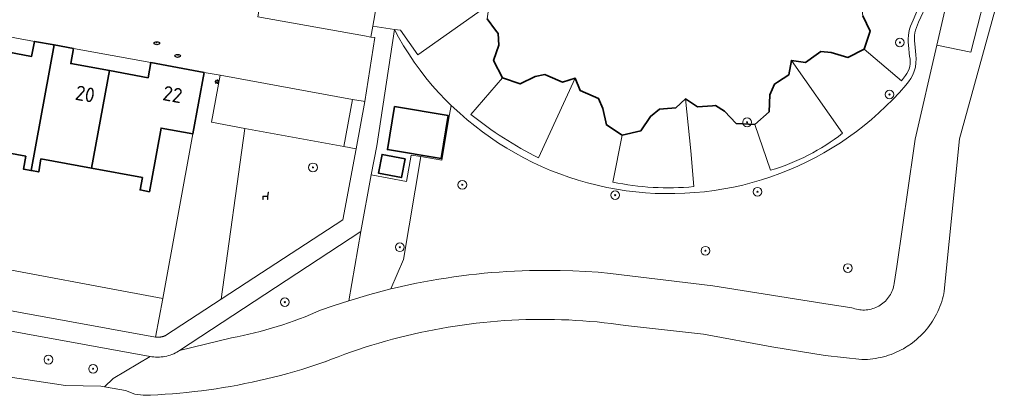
# Model space of a CAD drawing. Header units: metres. Extents: x 152610 to 160096, y 456114 to 462495.
# Tile 485 of 656: x 158115 to 158205, y 460121 to 460155. Entities that reach past the tile are written whole.
import ezdxf
from ezdxf.enums import TextEntityAlignment as Align

# ---------------------------------------------------------------- set-up
doc = ezdxf.new("R2010")
doc.units = ezdxf.units.M
doc.header["$LTSCALE"] = 0.5
doc.layers.get('0').update_dxf_attribs({"linetype": 'CONTINUOUS'})
for name, color, linetype, lineweight in [('B-PV-GK-BESCHOEIING-G', 251, 'GK-BESCHOEIING-SO', 18), ('B-PV-GR-BEPLANTING_CULTUUR_BOSPLANTSOEN-GV', 251, 'CONTINUOUS', 18), ('B-PV-GR-BEPLANTING_CULTUUR_HEESTERS-GV', 251, 'CONTINUOUS', 18), ('B-PV-GR-BOOM-S', 251, 'CONTINUOUS', 25), ('B-PV-GW-TALUD_KRUIN-G', 251, 'CONTINUOUS', 18), ('B-PV-IE-MEUBILAIR-S', 251, 'CONTINUOUS', 25), ('B-PV-IE-MEUBILAIR_WEGMEUBILAIR-S', 251, 'CONTINUOUS', 25), ('B-PV-OG-BEBOUWING-GV', 6, 'CONTINUOUS', 35), ('B-PV-OG-BEBOUWING-T18', 1, 'CONTINUOUS', 18), ('B-PV-OG-TERREIN_BEGROEID-GV', 251, 'CONTINUOUS', 18), ('B-PV-OG-WATER_SLOOT-GV', 251, 'CONTINUOUS', 18), ('B-PV-VH-ONVERHARD-GV', 251, 'CONTINUOUS', 18), ('B-PV-VH-OPENVERHARDING_BETONSTRAATSTEEN-GV', 251, 'CONTINUOUS', 18), ('B-PV-VH-OPENVERHARDING_TEGEL-GV', 251, 'CONTINUOUS', 18)]:
    doc.layers.add(name, color=color, linetype=linetype, lineweight=lineweight)
doc.styles.add('NLCS-ISO', font='NLCS-ISO.ttf')
doc.styles.add('NLCS-ISO-M750-T18', font='NLCS-ISO.ttf', dxfattribs={"height": 1.35})
doc.linetypes.add('GK-BESCHOEIING-SO', pattern='A,18,-3,[1,NLCS.SHX,S=0.6,R=0,X=0,Y=0],-3', length=24)

# ---------------------------------------------------------------- blocks, each defined once
blk = doc.blocks.new('SIE-MEUBILAIR_PAAL_LICHTMAST-SO')
for points in [[(-0.62, 0), (-1, 0)], [(-0.71, 0.71), (-0.44, 0.44)], [(0, 1), (0, 0.62)], [(0.44, 0.44), (0.71, 0.71)], [(1, 0), (0.62, 0)], [(-0.71, -0.71), (-0.44, -0.44)], [(0, -0.62), (0, -1)], [(0.44, -0.44), (0.71, -0.71)]]:
    blk.add_lwpolyline(points)
blk.add_circle((0, 0), 0.5)
blk = doc.blocks.new('SIE-MEUBILAIR_PUT_RIOOLPUT-SO')
blk.add_ellipse((0, 0), major_axis=(1.25, 0), ratio=0.54)
at = {"style": 'NLCS-ISO'}
blk.add_text('ri', height=0.75, dxfattribs=at).set_placement((-0.04, 0.07), align=Align.MIDDLE_CENTER)
blk = doc.blocks.new('SIE-WEG_ZITBANK-SO')
at = {"color": 0, "linetype": 'ByBlock', "lineweight": 18}
blk.add_lwpolyline([(-0.91, -1.63), (-0.91, -0.2), (1.09, -0.2), (1.09, -1.63), (1.29, -1.63), (1.29, -0.21), (1.54, 1.78), (1.33, 1.78), (1.11, 0), (-1.11, 0), (-1.11, -1.63)], close=True, dxfattribs=at)
blk = doc.blocks.new('SGR-BOOM_GBKN-SO')
at = {"linetype": 'ByBlock', "lineweight": 18}
h = blk.add_hatch(color=0, dxfattribs=at)
h.dxf.hatch_style = 1
edge = h.paths.add_edge_path()
edge.add_arc((0, 0), 0.25, 0, 360)
at = {"color": 0, "linetype": 'ByBlock', "lineweight": 18}
for radius in [2, 0.25]:
    blk.add_circle((0, 0), radius, dxfattribs=at)
at = {"color": 0, "linetype": 'ByBlock', "lineweight": 18, "style": 'NLCS-ISO'}
blk.add_attdef('SOORT', (2.5, 0), '', height=1.5, dxfattribs=at)

msp = doc.modelspace()

# ---------------------------------------------------------------- linework, layer by layer
at = {"layer": 'B-PV-GK-BESCHOEIING-G', "flags": 128}
msp.add_lwpolyline([(157956.31, 460143.47), (157960.612, 460148.338), (157963.615, 460152.036), (157963.502, 460153), (157963.457, 460153.969), (157963.456, 460154.106), (157963.46, 460154.437), (157963.472, 460154.768), (157963.492, 460155.098), (157963.52, 460155.428), (157963.556, 460155.757), (157963.599, 460156.085), (157963.651, 460156.412), (157963.711, 460156.737), (157963.778, 460157.061), (157963.853, 460157.383), (157963.936, 460157.704), (157964.027, 460158.022), (157964.125, 460158.338), (157964.231, 460158.651), (157964.345, 460158.962), (157964.466, 460159.27), (157964.594, 460159.575), (157964.73, 460159.877), (157964.873, 460160.175), (157965.023, 460160.47), (157965.181, 460160.761), (157965.345, 460161.049), (157965.516, 460161.332), (157966.601, 460162.841), (157967.881, 460164.189), (157968.015, 460164.317), (157968.194, 460164.48), (157968.379, 460164.636), (157968.569, 460164.786), (157968.764, 460164.93), (157968.964, 460165.067), (157969.168, 460165.198), (157969.376, 460165.322), (157969.588, 460165.439), (157969.804, 460165.549), (157970.023, 460165.651), (157970.246, 460165.747), (157970.471, 460165.835), (157970.7, 460165.915), (157970.931, 460165.988), (157971.164, 460166.053), (157971.399, 460166.111), (157971.636, 460166.16), (157971.875, 460166.202), (157972.115, 460166.236), (157972.355, 460166.262), (157972.597, 460166.28), (157972.839, 460166.29), (158000, 460161.02), (158010.458, 460158.985), (158010.701, 460158.89), (158010.957, 460158.781), (158011.211, 460158.665), (158011.46, 460158.541), (158011.707, 460158.411), (158011.949, 460158.273), (158012.188, 460158.129), (158012.422, 460157.978), (158012.651, 460157.82), (158012.877, 460157.655), (158013.097, 460157.485), (158013.312, 460157.308), (158013.522, 460157.124), (158013.727, 460156.935), (158013.926, 460156.74), (158014.12, 460156.54), (158014.308, 460156.334), (158014.489, 460156.122), (158014.665, 460155.906), (158016.27, 460154.004), (158016.482, 460153.609), (158016.7, 460153.218), (158016.926, 460152.831), (158017.158, 460152.447), (158017.398, 460152.069), (158017.644, 460151.694), (158017.896, 460151.324), (158018.155, 460150.958), (158018.421, 460150.597), (158018.693, 460150.241), (158018.971, 460149.89), (158019.256, 460149.544), (158019.547, 460149.203), (158019.844, 460148.867), (158020.146, 460148.537), (158020.455, 460148.212), (158020.769, 460147.892), (158021.089, 460147.579), (158021.33, 460147.35), (158021.991, 460146.802), (158022.821, 460146.259), (158023.738, 460145.778), (158025.153, 460145.427), (158034.103, 460143.735), (158036.824, 460143.22), (158038.815, 460142.774), (158040.593, 460142.296), (158042.652, 460141.465), (158051.293, 460138.066), (158053.071, 460137.144), (158054.655, 460135.92), (158055.607, 460135.273), (158056.578, 460134.655), (158057.047, 460134.372), (158057.519, 460134.096), (158057.996, 460133.826), (158058.477, 460133.564), (158058.961, 460133.309), (158059.449, 460133.061), (158059.941, 460132.82), (158060.436, 460132.586), (158060.935, 460132.359), (158061.436, 460132.14), (158061.941, 460131.928), (158062.449, 460131.724), (158062.96, 460131.527), (158063.474, 460131.337), (158063.99, 460131.155), (158064.509, 460130.981), (158065.031, 460130.814), (158065.555, 460130.655), (158065.622, 460130.635), (158067.638, 460130.104), (158069.681, 460129.686), (158089.666, 460126.076), (158111.213, 460122.626), (158119.086, 460121.465), (158122.324, 460121.402), (158124.574, 460120.987), (158125.431, 460120.67), (158126.178, 460120.556), (158126.847, 460120.581), (158127.515, 460120.613), (158128.184, 460120.653), (158128.851, 460120.702), (158129.518, 460120.758), (158130.185, 460120.823), (158130.85, 460120.895), (158131.515, 460120.975), (158132.178, 460121.064), (158132.841, 460121.16), (158133.502, 460121.264), (158134.162, 460121.376), (158134.821, 460121.496), (158135.478, 460121.624), (158136.134, 460121.759), (158136.787, 460121.902), (158137.44, 460122.054), (158138.09, 460122.213), (158138.738, 460122.379), (158139.385, 460122.554), (158140.029, 460122.736), (158140.671, 460122.926), (158141.31, 460123.123), (158141.948, 460123.329), (158142.582, 460123.541), (158142.785, 460123.611), (158142.787, 460123.612), (158143.391, 460123.853), (158143.998, 460124.086), (158144.607, 460124.312), (158145.22, 460124.53), (158145.835, 460124.741), (158146.452, 460124.944), (158147.072, 460125.14), (158147.695, 460125.328), (158148.319, 460125.508), (158148.946, 460125.681), (158149.575, 460125.846), (158150.206, 460126.003), (158150.838, 460126.152), (158151.473, 460126.294), (158152.109, 460126.428), (158152.747, 460126.554), (158153.386, 460126.672), (158154.027, 460126.782), (158154.669, 460126.884), (158155.312, 460126.978), (158155.957, 460127.065), (158156.602, 460127.143), (158157.249, 460127.214), (158157.896, 460127.277), (158158.544, 460127.331), (158159.192, 460127.378), (158159.841, 460127.417), (158160.49, 460127.447), (158161.14, 460127.47), (158161.79, 460127.485), (158162.44, 460127.491), (158163.09, 460127.49), (158163.74, 460127.481), (158164.39, 460127.464), (158165.04, 460127.438), (158165.689, 460127.405), (158166.338, 460127.364), (158166.986, 460127.315), (158167.634, 460127.257), (158168.281, 460127.192), (158168.927, 460127.119), (158169.572, 460127.038), (158170.216, 460126.949), (158177.351, 460126.15), (158183.588, 460124.987), (158188.459, 460124.2), (158191.826, 460123.826), (158192.073, 460123.829), (158192.32, 460123.841), (158192.566, 460123.86), (158192.811, 460123.887), (158193.056, 460123.923), (158193.299, 460123.966), (158193.54, 460124.017), (158193.78, 460124.075), (158194.018, 460124.142), (158194.253, 460124.216), (158194.486, 460124.298), (158194.717, 460124.387), (158194.944, 460124.484), (158195.168, 460124.588), (158195.388, 460124.699), (158195.605, 460124.817), (158195.818, 460124.942), (158196.026, 460125.075), (158196.231, 460125.213), (158196.43, 460125.359), (158196.625, 460125.51), (158196.815, 460125.668), (158197, 460125.832), (158197.179, 460126.002), (158197.352, 460126.178), (158197.52, 460126.359), (158197.682, 460126.545), (158197.838, 460126.737), (158197.987, 460126.933), (158198.13, 460127.135), (158198.267, 460127.341), (158198.397, 460127.551), (158198.519, 460127.765), (158198.635, 460127.983), (158198.744, 460128.205), (158198.845, 460128.43), (158198.939, 460128.658), (158199.026, 460128.889), (158199.105, 460129.123), (158199.177, 460129.36), (158199.24, 460129.598), (158199.296, 460129.839), (158199.341, 460130.061), (158200.723, 460144.002), (158204.198, 460156.562), (158204.33, 460157.332), (158204.453, 460158.103), (158204.569, 460158.875), (158204.677, 460159.648), (158204.777, 460160.423), (158204.87, 460161.198), (158204.954, 460161.974), (158205.03, 460162.752), (158205.098, 460163.529), (158205.158, 460164.308), (158205.211, 460165.087), (158205.255, 460165.867), (158205.291, 460166.647), (158205.32, 460167.427), (158205.34, 460168.208), (158205.352, 460168.989), (158205.357, 460169.769), (158205.353, 460170.55), (158205.348, 460170.943), (158205.284, 460171.173), (158205.138, 460171.715), (158204.999, 460172.259), (158204.869, 460172.806), (158204.746, 460173.354), (158204.631, 460173.903), (158204.524, 460174.455), (158204.425, 460175.008), (158204.334, 460175.562), (158204.251, 460176.117), (158204.175, 460176.674), (158204.108, 460177.231), (158204.048, 460177.79), (158203.996, 460178.349), (158203.953, 460178.909), (158203.917, 460179.469), (158203.889, 460180.03), (158203.87, 460180.591), (158203.858, 460181.153), (158203.854, 460181.714), (158203.859, 460182.276), (158203.871, 460182.837), (158203.891, 460183.399), (158203.92, 460183.96), (158203.956, 460184.52), (158204.833, 460193.519), (158205.308, 460195.076), (158205.948, 460196.572), (158206.187, 460197.007), (158206.419, 460197.446), (158206.644, 460197.889), (158206.862, 460198.335), (158207.072, 460198.784), (158207.276, 460199.237), (158207.472, 460199.694), (158207.66, 460200.153), (158207.841, 460200.615), (158208.015, 460201.08), (158208.181, 460201.548), (158208.34, 460202.019), (158208.491, 460202.492), (158208.634, 460202.967), (158208.77, 460203.445), (158208.898, 460203.924), (158209.018, 460204.406), (158209.13, 460204.89), (158209.141, 460204.937), (158209.578, 460206.934), (158209.985, 460210.032), (158210.268, 460212.187), (158211.588, 460221.44), (158212.134, 460226.582), (158212.272, 460227.871), (158212.809, 460232.887), (158213.013, 460234.635), (158213.464, 460238.504), (158213.893, 460242.72), (158214.056, 460245.821), (158213.994, 460248.509), (158213.96, 460249.97), (158213.838, 460250.184), (158213.838, 460250.189), (158213.802, 460250.741), (158213.774, 460251.294), (158213.754, 460251.846), (158213.742, 460252.399), (158213.738, 460252.953), (158213.742, 460253.506), (158213.755, 460254.059), (158213.775, 460254.612), (158213.803, 460255.164), (158213.839, 460255.716), (158213.883, 460256.267), (158213.935, 460256.818), (158213.995, 460257.368), (158214.063, 460257.917), (158214.139, 460258.465), (158214.223, 460259.012), (158214.314, 460259.557), (158214.414, 460260.101), (158214.521, 460260.644), (158214.637, 460261.185), (158214.76, 460261.724), (158214.891, 460262.262), (158215.029, 460262.797), (158215.176, 460263.331), (158215.33, 460263.862), (158215.491, 460264.391), (158215.661, 460264.918), (158215.838, 460265.442), (158216.022, 460265.963), (158216.214, 460266.482), (158216.414, 460266.998), (158216.621, 460267.511), (158216.835, 460268.021), (158217.202, 460268.849), (158217.588, 460269.669), (158217.817, 460270.214), (158218.039, 460270.763), (158218.253, 460271.314), (158218.46, 460271.868), (158218.659, 460272.425), (158218.851, 460272.984), (158219.035, 460273.546), (158219.211, 460274.111), (158219.38, 460274.678), (158219.541, 460275.247), (158219.695, 460275.818), (158219.84, 460276.391), (158219.978, 460276.966), (158220.109, 460277.543), (158220.231, 460278.122), (158220.345, 460278.702), (158220.452, 460279.284), (158220.485, 460279.473), (158221.435, 460285.568), (158224.841, 460307.419), (158225.194, 460309.681), (158225.279, 460310.693), (158225.325, 460311.707), (158225.276, 460320.664), (158225.41, 460322.897), (158225.661, 460325.812), (158225.968, 460327.415), (158226.674, 460329.095), (158227.424, 460330.391), (158227.535, 460330.484), (158227.762, 460330.664), (158227.993, 460330.838), (158228.23, 460331.006), (158228.471, 460331.167), (158228.716, 460331.321), (158228.966, 460331.469), (158229.219, 460331.609), (158229.224, 460331.61), (158229.445, 460331.655), (158229.668, 460331.691), (158229.892, 460331.72), (158230.117, 460331.741), (158230.343, 460331.754), (158230.569, 460331.759), (158230.794, 460331.756), (158231.02, 460331.745), (158231.245, 460331.726), (158231.47, 460331.699), (158231.693, 460331.664), (158231.915, 460331.621), (158232.135, 460331.57), (158232.353, 460331.512), (158232.466, 460331.478), (158232.681, 460331.408), (158232.893, 460331.33), (158233.102, 460331.245), (158233.307, 460331.153), (158233.51, 460331.053), (158233.709, 460330.946), (158233.903, 460330.832), (158234.094, 460330.711), (158234.28, 460330.584), (158234.462, 460330.45), (158234.639, 460330.31), (158234.81, 460330.163), (158234.977, 460330.011), (158235.138, 460329.853), (158235.293, 460329.689), (158235.442, 460329.519), (158235.585, 460329.345), (158235.722, 460329.166), (158235.853, 460328.982), (158235.977, 460328.793), (158236.094, 460328.6), (158236.204, 460328.403), (158236.214, 460328.364), (158236.286, 460328.061), (158236.35, 460327.757), (158236.406, 460327.452), (158236.454, 460327.145), (158236.494, 460326.837), (158236.527, 460326.528), (158236.551, 460326.218), (158236.568, 460325.908), (158236.576, 460325.597), (158236.576, 460325.286), (158236.569, 460324.976), (158236.553, 460324.665), (158236.53, 460324.356), (158236.498, 460324.046), (158236.459, 460323.738), (158236.411, 460323.431), (158236.356, 460323.125), (158236.293, 460322.821), (158236.222, 460322.519), (158236.143, 460322.218), (158236.057, 460321.92), (158235.963, 460321.624), (158235.861, 460321.33), (158228.097, 460281.858), (158227.972, 460281.121), (158227.839, 460280.382), (158227.698, 460279.644), (158227.549, 460278.907), (158227.392, 460278.172), (158227.227, 460277.439), (158227.055, 460276.707), (158226.875, 460275.978), (158226.687, 460275.25), (158226.491, 460274.525), (158226.287, 460273.801), (158226.076, 460273.08), (158225.857, 460272.361), (158225.631, 460271.644), (158225.397, 460270.93), (158225.155, 460270.219), (158224.906, 460269.51), (158224.649, 460268.804), (158224.385, 460268.1), (158224.125, 460267.639), (158223.872, 460267.175), (158223.625, 460266.706), (158223.386, 460266.234), (158223.154, 460265.759), (158222.93, 460265.28), (158222.712, 460264.797), (158222.502, 460264.312), (158222.299, 460263.823), (158222.104, 460263.331), (158221.916, 460262.837), (158221.736, 460262.339), (158221.563, 460261.839), (158221.398, 460261.336), (158221.24, 460260.831), (158221.202, 460260.705), (158221.074, 460260.271), (158220.954, 460259.835), (158220.842, 460259.397), (158220.738, 460258.957), (158220.641, 460258.516), (158220.552, 460258.072), (158220.471, 460257.627), (158220.398, 460257.181), (158220.333, 460256.734), (158220.276, 460256.285), (158220.226, 460255.836), (158220.185, 460255.386), (158220.152, 460254.935), (158220.126, 460254.483), (158220.109, 460254.031), (158220.099, 460253.579), (158220.098, 460253.127), (158220.105, 460252.675), (158220.119, 460252.223), (158220.142, 460251.771), (158220.172, 460251.32), (158220.211, 460250.87), (158220.257, 460250.42), (158220.312, 460249.971), (158220.312, 460249.97)], dxfattribs=at)
at = {"layer": 'B-PV-GR-BEPLANTING_CULTUUR_BOSPLANTSOEN-GV', "flags": 128}
msp.add_lwpolyline([(158199.666, 460156.937), (158198.661, 460152.555), (158201.772, 460151.917), (158203.558, 460158.94)], dxfattribs=at)
for points in [[(158130.73, 460144.44), (158127.98, 460129.41), (158127.319, 460125.875), (158127.35, 460125.872), (158127.381, 460125.87), (158127.412, 460125.868), (158127.443, 460125.866), (158127.474, 460125.866), (158127.505, 460125.865), (158127.536, 460125.866), (158127.568, 460125.866), (158127.599, 460125.868), (158127.63, 460125.87), (158127.661, 460125.872), (158127.692, 460125.875), (158127.723, 460125.878), (158127.754, 460125.883), (158127.784, 460125.887), (158127.815, 460125.892), (158127.846, 460125.898), (158127.876, 460125.904), (158127.907, 460125.911), (158127.937, 460125.918), (158127.967, 460125.926), (158127.997, 460125.934), (158128.027, 460125.942), (158128.057, 460125.952), (158128.086, 460125.962), (158128.115, 460125.972), (158128.145, 460125.983), (158128.174, 460125.994), (158128.203, 460126.006), (158128.231, 460126.018), (158133.298, 460129.33), (158135.466, 460144.95), (158132.42, 460145.51), (158133.2, 460149.81), (158131.76, 460150.06)], [(158144.95, 460129.201), (158146.871, 460129.769), (158148.81, 460130.274), (158149.968, 460132.98), (158151.534, 460142.362), (158150.652, 460142.505), (158150.241, 460140.086), (158147.014, 460140.7), (158146.05, 460135.51)]]:
    msp.add_lwpolyline(points, close=True, dxfattribs=at)
at = {"layer": 'B-PV-GR-BEPLANTING_CULTUUR_HEESTERS-GV', "flags": 128}
msp.add_lwpolyline([(158127.98, 460129.41), (158092.81, 460135.97), (158090.24, 460134.74), (158091.232, 460134.418), (158092.168, 460133.957), (158096.723, 460131.736), (158097.706, 460131.313), (158098.75, 460131.08), (158127.319, 460125.875)], close=True, dxfattribs=at)
at = {"layer": 'B-PV-GW-TALUD_KRUIN-G', "flags": 128}
for points in [[(158199.666, 460156.937), (158198.661, 460152.555)], [(158198.661, 460152.555), (158196.691, 460143.964), (158196.566, 460143.107), (158194.994, 460132.33), (158194.767, 460130.777), (158194.764, 460130.754), (158194.737, 460130.606), (158194.702, 460130.459), (158194.66, 460130.315), (158194.61, 460130.173), (158194.552, 460130.034), (158194.488, 460129.898), (158194.416, 460129.765), (158194.337, 460129.637), (158194.251, 460129.513), (158194.159, 460129.393), (158194.061, 460129.279), (158193.957, 460129.17), (158193.847, 460129.067), (158193.732, 460128.97), (158193.612, 460128.879), (158193.487, 460128.794), (158193.358, 460128.716), (158193.225, 460128.646), (158193.089, 460128.582), (158192.949, 460128.526), (158192.806, 460128.477), (158192.662, 460128.436), (158192.515, 460128.402), (158192.366, 460128.377), (158192.217, 460128.359), (158192.066, 460128.349), (158191.916, 460128.348), (158191.765, 460128.354), (158191.615, 460128.368), (158191.466, 460128.39), (158191.318, 460128.42), (158191.173, 460128.458), (158191.029, 460128.504), (158190.888, 460128.557), (158188.354, 460128.956), (158178.191, 460130.556), (158168.865, 460131.695), (158167.735, 460131.794), (158166.603, 460131.871), (158165.428, 460131.929), (158164.253, 460131.964), (158163.558, 460131.974), (158162.863, 460131.976), (158162.169, 460131.97), (158161.474, 460131.956), (158160.779, 460131.934), (158160.085, 460131.904), (158159.391, 460131.866), (158158.698, 460131.82), (158158.005, 460131.766), (158157.313, 460131.704), (158156.622, 460131.634), (158155.932, 460131.556), (158155.242, 460131.47), (158154.554, 460131.376), (158153.866, 460131.275), (158153.18, 460131.165), (158152.495, 460131.047), (158151.812, 460130.922), (158151.13, 460130.789), (158150.449, 460130.648), (158149.771, 460130.499), (158149.094, 460130.342), (158148.81, 460130.274), (158146.871, 460129.769), (158144.95, 460129.201), (158143.611, 460128.763), (158142.283, 460128.294), (158141.964, 460128.155), (158141.468, 460127.945), (158140.969, 460127.742), (158140.466, 460127.547), (158139.961, 460127.359), (158139.453, 460127.179), (158138.942, 460127.006), (158138.429, 460126.841), (158137.914, 460126.684), (158137.396, 460126.534), (158136.876, 460126.392), (158136.354, 460126.258), (158135.83, 460126.132), (158135.304, 460126.013), (158134.777, 460125.902), (158134.248, 460125.799), (158129.51, 460124.66), (158129.414, 460124.597), (158129.269, 460124.51), (158129.121, 460124.43), (158128.968, 460124.357), (158128.812, 460124.292), (158128.654, 460124.234), (158128.492, 460124.183), (158128.329, 460124.14), (158128.164, 460124.105), (158127.997, 460124.078), (158127.829, 460124.058), (158127.661, 460124.047), (158127.492, 460124.044), (158127.323, 460124.048), (158127.154, 460124.061), (158126.987, 460124.082), (158126.82, 460124.11), (158123.429, 460122.106), (158122.65, 460121.342)]]:
    msp.add_lwpolyline(points, dxfattribs=at)
at = {"layer": 'B-PV-OG-BEBOUWING-GV', "flags": 128}
msp.add_lwpolyline([(158157.587, 460154.955), (158158.368, 460153.929), (158158.61, 460153.613), (158158.672, 460152.541), (158158.184, 460151.138), (158159.005, 460149.564), (158160.612, 460149.014), (158161.985, 460149.7), (158162.867, 460149.872), (158163.131, 460149.756), (158164.473, 460149.172), (158165.646, 460149.531), (158166.093, 460148.397), (158167.262, 460147.898), (158167.774, 460147.686), (158168.165, 460146.767), (158168.493, 460145.261), (158169.934, 460144.331), (158171.626, 460144.709), (158172.513, 460146.043), (158173.347, 460146.717), (158173.689, 460146.741), (158174.834, 460146.829), (158175.715, 460147.636), (158176.809, 460146.92), (158178.179, 460147.014), (158178.434, 460147.032), (158179.256, 460146.523), (158180.342, 460145.383), (158182.05, 460145.293), (158183.338, 460146.47), (158183.415, 460148.018), (158183.833, 460148.975), (158184.105, 460149.154), (158185.139, 460149.835), (158185.379, 460151.162), (158186.656, 460150.972), (158187.626, 460151.664), (158188.073, 460151.983), (158189.007, 460151.883), (158190.523, 460151.433), (158192.027, 460152.198), (158192.56, 460153.82), (158191.907, 460155.243)], dxfattribs=at)
for points in [[(158118.04, 460152.57), (158116.26, 460152.9), (158116, 460151.52), (158112.469, 460152.17), (158110.84, 460143.25), (158115.46, 460142.4), (158115.24, 460141.22), (158115.94, 460141.09)], [(158119.82, 460152.25), (158118.04, 460152.57), (158115.94, 460141.09), (158116.64, 460140.97), (158116.85, 460142.15), (158121.47, 460141.3), (158123.1, 460150.22), (158119.57, 460150.87)], [(158131.76, 460150.06), (158126.88, 460150.96), (158126.63, 460149.58), (158123.1, 460150.22), (158121.47, 460141.3), (158126.107, 460140.455), (158125.9, 460139.317), (158126.753, 460139.162), (158126.96, 460140.3), (158127.82, 460144.97), (158130.73, 460144.44)], [(158149.148, 460146.943), (158148.48, 460143.016), (158153.384, 460142.19), (158154.05, 460146.11)], [(158150.098, 460142.163), (158148.001, 460142.571), (158147.669, 460140.864), (158149.766, 460140.456)]]:
    msp.add_lwpolyline(points, close=True, dxfattribs=at)
at = {"layer": 'B-PV-OG-TERREIN_BEGROEID-GV', "flags": 128}
for points in [[(158203.558, 460158.94), (158201.772, 460151.917), (158198.661, 460152.555), (158196.691, 460143.964), (158196.566, 460143.107), (158194.994, 460132.33), (158194.767, 460130.777), (158194.764, 460130.754), (158194.737, 460130.606), (158194.702, 460130.459), (158194.66, 460130.315), (158194.61, 460130.173), (158194.552, 460130.034), (158194.488, 460129.898), (158194.416, 460129.765), (158194.337, 460129.637), (158194.251, 460129.513), (158194.159, 460129.393), (158194.061, 460129.279), (158193.957, 460129.17), (158193.847, 460129.067), (158193.732, 460128.97), (158193.612, 460128.879), (158193.487, 460128.794), (158193.358, 460128.716), (158193.225, 460128.646), (158193.089, 460128.582), (158192.949, 460128.526), (158192.806, 460128.477), (158192.662, 460128.436), (158192.515, 460128.402), (158192.366, 460128.377), (158192.217, 460128.359), (158192.066, 460128.349), (158191.916, 460128.348), (158191.765, 460128.354), (158191.615, 460128.368), (158191.466, 460128.39), (158191.318, 460128.42), (158191.173, 460128.458), (158191.029, 460128.504), (158190.888, 460128.557), (158188.354, 460128.956), (158178.191, 460130.556), (158168.865, 460131.695), (158167.735, 460131.794), (158166.603, 460131.871), (158165.428, 460131.929), (158164.253, 460131.964), (158163.558, 460131.974), (158162.863, 460131.976), (158162.169, 460131.97), (158161.474, 460131.956), (158160.779, 460131.934), (158160.085, 460131.904), (158159.391, 460131.866), (158158.698, 460131.82), (158158.005, 460131.766), (158157.313, 460131.704), (158156.622, 460131.634), (158155.932, 460131.556), (158155.242, 460131.47), (158154.554, 460131.376), (158153.866, 460131.275), (158153.18, 460131.165), (158152.495, 460131.047), (158151.812, 460130.922), (158151.13, 460130.789), (158150.449, 460130.648), (158149.771, 460130.499), (158149.094, 460130.342), (158148.81, 460130.274), (158146.871, 460129.769), (158144.95, 460129.201), (158143.611, 460128.763), (158142.283, 460128.294), (158141.964, 460128.155), (158141.468, 460127.945), (158140.969, 460127.742), (158140.466, 460127.547), (158139.961, 460127.359), (158139.453, 460127.179), (158138.942, 460127.006), (158138.429, 460126.841), (158137.914, 460126.684), (158137.396, 460126.534), (158136.876, 460126.392), (158136.354, 460126.258), (158135.83, 460126.132), (158135.304, 460126.013), (158134.777, 460125.902), (158134.248, 460125.799), (158129.51, 460124.66), (158129.414, 460124.597), (158129.269, 460124.51), (158129.121, 460124.43), (158128.968, 460124.357), (158128.812, 460124.292), (158128.654, 460124.234), (158128.492, 460124.183), (158128.329, 460124.14), (158128.164, 460124.105), (158127.997, 460124.078), (158127.829, 460124.058), (158127.661, 460124.047), (158127.492, 460124.044), (158127.323, 460124.048), (158127.154, 460124.061), (158126.987, 460124.082), (158126.82, 460124.11), (158123.429, 460122.106), (158122.65, 460121.342), (158124.573, 460120.987), (158125.431, 460120.67), (158126.178, 460120.556), (158126.847, 460120.58), (158127.515, 460120.613), (158128.183, 460120.653), (158128.851, 460120.702), (158129.518, 460120.758), (158130.185, 460120.823), (158130.85, 460120.895), (158131.515, 460120.975), (158132.178, 460121.064), (158132.841, 460121.16), (158133.502, 460121.264), (158134.162, 460121.376), (158134.821, 460121.496), (158135.478, 460121.624), (158136.133, 460121.759), (158136.788, 460121.902), (158137.44, 460122.054), (158138.09, 460122.213), (158138.738, 460122.379), (158139.385, 460122.554), (158140.029, 460122.736), (158140.671, 460122.926), (158141.31, 460123.123), (158141.948, 460123.328), (158142.582, 460123.541), (158142.785, 460123.611), (158142.788, 460123.612), (158143.391, 460123.853), (158143.998, 460124.086), (158144.607, 460124.312), (158145.22, 460124.53), (158145.835, 460124.741), (158146.452, 460124.944), (158147.072, 460125.14), (158147.694, 460125.328), (158148.319, 460125.508), (158148.946, 460125.681), (158149.575, 460125.846), (158150.206, 460126.003), (158150.839, 460126.152), (158151.473, 460126.294), (158152.109, 460126.428), (158152.747, 460126.554), (158153.386, 460126.672), (158154.027, 460126.782), (158154.669, 460126.884), (158155.313, 460126.979), (158155.957, 460127.065), (158156.602, 460127.143), (158157.249, 460127.214), (158157.896, 460127.277), (158158.543, 460127.331), (158159.192, 460127.378), (158159.841, 460127.417), (158160.49, 460127.447), (158161.14, 460127.47), (158161.79, 460127.485), (158162.44, 460127.492), (158163.09, 460127.49), (158163.74, 460127.481), (158164.39, 460127.464), (158165.04, 460127.438), (158165.689, 460127.405), (158166.338, 460127.364), (158166.986, 460127.315), (158167.634, 460127.257), (158168.281, 460127.192), (158168.927, 460127.119), (158169.572, 460127.038), (158170.216, 460126.949), (158177.351, 460126.15), (158183.588, 460124.987), (158188.459, 460124.2), (158191.826, 460123.826), (158192.073, 460123.829), (158192.32, 460123.841), (158192.566, 460123.86), (158192.811, 460123.887), (158193.056, 460123.922), (158193.299, 460123.966), (158193.54, 460124.017), (158193.78, 460124.075), (158194.018, 460124.142), (158194.253, 460124.216), (158194.486, 460124.298), (158194.717, 460124.387), (158194.944, 460124.484), (158195.168, 460124.588), (158195.388, 460124.699), (158195.605, 460124.817), (158195.818, 460124.942), (158196.027, 460125.075), (158196.231, 460125.213), (158196.43, 460125.359), (158196.625, 460125.51), (158196.815, 460125.668), (158197, 460125.832), (158197.179, 460126.002), (158197.352, 460126.178), (158197.52, 460126.359), (158197.682, 460126.545), (158197.838, 460126.737), (158197.987, 460126.933), (158198.13, 460127.135), (158198.267, 460127.341), (158198.396, 460127.551), (158198.519, 460127.765), (158198.635, 460127.983), (158198.744, 460128.205), (158198.845, 460128.43), (158198.939, 460128.658), (158199.026, 460128.889), (158199.105, 460129.123), (158199.177, 460129.36), (158199.24, 460129.598), (158199.296, 460129.839), (158199.341, 460130.061), (158200.723, 460144.002), (158204.198, 460156.562)], [(158196.508, 460154.824), (158197.227, 460156.579), (158192.181, 460159.028), (158192.49, 460157.855), (158192.011, 460156.718), (158191.766, 460156.137), (158191.907, 460155.243), (158192.56, 460153.82), (158192.027, 460152.198)], [(158148.81, 460130.274), (158149.094, 460130.342), (158149.771, 460130.499), (158150.449, 460130.648), (158151.13, 460130.789), (158151.812, 460130.922), (158152.495, 460131.047), (158153.18, 460131.165), (158153.866, 460131.275), (158154.554, 460131.376), (158155.242, 460131.47), (158155.932, 460131.556), (158156.622, 460131.634), (158157.313, 460131.704), (158158.005, 460131.766), (158158.698, 460131.82), (158159.391, 460131.866), (158160.085, 460131.904), (158160.779, 460131.934), (158161.474, 460131.956), (158162.169, 460131.97), (158162.863, 460131.976), (158163.558, 460131.974), (158164.253, 460131.964), (158165.428, 460131.929), (158166.603, 460131.871), (158167.735, 460131.794), (158168.865, 460131.695), (158178.191, 460130.556), (158188.354, 460128.956), (158190.888, 460128.557), (158191.029, 460128.504), (158191.173, 460128.458), (158191.318, 460128.42), (158191.466, 460128.39), (158191.615, 460128.368), (158191.765, 460128.354), (158191.916, 460128.348), (158192.066, 460128.349), (158192.217, 460128.359), (158192.366, 460128.377), (158192.515, 460128.402), (158192.662, 460128.436), (158192.806, 460128.477), (158192.949, 460128.526), (158193.089, 460128.582), (158193.225, 460128.646), (158193.358, 460128.716), (158193.487, 460128.794), (158193.612, 460128.879), (158193.732, 460128.97), (158193.847, 460129.067), (158193.957, 460129.17), (158194.061, 460129.279), (158194.159, 460129.393), (158194.251, 460129.513), (158194.337, 460129.637), (158194.416, 460129.765), (158194.488, 460129.898), (158194.552, 460130.034), (158194.61, 460130.173), (158194.66, 460130.315), (158194.702, 460130.459), (158194.737, 460130.606), (158194.764, 460130.754), (158194.767, 460130.777), (158194.994, 460132.33), (158196.566, 460143.107), (158196.691, 460143.964), (158198.661, 460152.555), (158199.666, 460156.937)], [(158197.805, 460156.416), (158196.996, 460154.637)], [(158196.175, 460151.522), (158196.067, 460152.543)], [(158196.641, 460152.68), (158196.748, 460151.68)], [(158192.027, 460152.198), (158195.42, 460149.278), (158195.798, 460149.766)], [(158185.379, 460151.162), (158185.139, 460149.835), (158184.105, 460149.154), (158183.833, 460148.975), (158183.415, 460148.018), (158183.338, 460146.47), (158182.05, 460145.293), (158183.485, 460141.115)], [(158190.04, 460144.497), (158185.379, 460151.162)], [(158162.278, 460142.256), (158165.646, 460149.531), (158164.473, 460149.172), (158163.131, 460149.756), (158162.867, 460149.872), (158161.985, 460149.7), (158160.612, 460149.014), (158159.005, 460149.564)], [(158195.825, 460148.903), (158195.239, 460148.237), (158194.632, 460147.59), (158194.005, 460146.962), (158193.358, 460146.354), (158192.693, 460145.766), (158192.01, 460145.2), (158191.309, 460144.656), (158190.591, 460144.134), (158189.858, 460143.635), (158189.109, 460143.159), (158188.345, 460142.707), (158187.568, 460142.279), (158186.778, 460141.875), (158185.975, 460141.497), (158185.161, 460141.144), (158184.336, 460140.817), (158183.501, 460140.515), (158182.658, 460140.241), (158181.806, 460139.993), (158180.946, 460139.771), (158180.08, 460139.577), (158179.209, 460139.41), (158178.333, 460139.271), (158177.452, 460139.159), (158176.569, 460139.075), (158175.633, 460139.016), (158174.739, 460138.985), (158173.844, 460138.982), (158172.95, 460139.007), (158172.057, 460139.061), (158171.166, 460139.142), (158170.278, 460139.251), (158169.394, 460139.388), (158168.514, 460139.553), (158167.641, 460139.745), (158166.774, 460139.965), (158165.914, 460140.211), (158165.062, 460140.485), (158164.219, 460140.785), (158163.386, 460141.112), (158162.564, 460141.464), (158161.753, 460141.842), (158160.955, 460142.246), (158160.169, 460142.674), (158159.398, 460143.127), (158158.641, 460143.604), (158157.899, 460144.104), (158157.174, 460144.628), (158156.465, 460145.174), (158155.774, 460145.742), (158155.101, 460146.331), (158154.296, 460147.042), (158154.16, 460146.202), (158153.462, 460142.051), (158151.534, 460142.362), (158149.968, 460132.98), (158148.81, 460130.274)], [(158159.005, 460149.564), (158156.116, 460146.229)], [(158176.462, 460139.621), (158176.197, 460142.88), (158175.715, 460147.636), (158174.834, 460146.829), (158173.689, 460146.741), (158173.347, 460146.717), (158172.513, 460146.043), (158171.626, 460144.709), (158169.934, 460144.331)], [(158169.934, 460144.331), (158169.061, 460140.044)]]:
    msp.add_lwpolyline(points, dxfattribs=at)
for points in [[(158157.776, 460156.256), (158156.524, 460156.509), (158155.61, 460157.86), (158154.753, 460158.194), (158153.217, 460158.287), (158148.745, 460157.114), (158147.665, 460157.256), (158147.156, 460154.275), (158149.128, 460153.982), (158149.676, 460153.931), (158151.254, 460151.66)], [(158145.29, 460147.6), (158144.5, 460143.29), (158145.623, 460143.081), (158146.424, 460147.394), (158146.28, 460147.42)], [(158144.95, 460129.201), (158146.05, 460135.51), (158129.51, 460124.66), (158134.248, 460125.799), (158134.777, 460125.902), (158135.304, 460126.013), (158135.83, 460126.132), (158136.354, 460126.258), (158136.876, 460126.392), (158137.396, 460126.534), (158137.914, 460126.684), (158138.429, 460126.841), (158138.942, 460127.006), (158139.453, 460127.179), (158139.961, 460127.359), (158140.466, 460127.547), (158140.969, 460127.742), (158141.468, 460127.945), (158141.964, 460128.155), (158142.283, 460128.294), (158143.611, 460128.763)], [(158096.484, 460129.84), (158090.475, 460132.75), (158089.666, 460126.076), (158111.213, 460122.626), (158119.086, 460121.465), (158122.324, 460121.402), (158122.65, 460121.342), (158123.429, 460122.106), (158126.82, 460124.11), (158098.25, 460129.32), (158097.353, 460129.533)]]:
    msp.add_lwpolyline(points, close=True, dxfattribs=at)
at = {"layer": 'B-PV-OG-TERREIN_BEGROEID-GV'}
for points in [[(158196.067, 460152.543, -0.160898), (158196.508, 460154.824)], [(158196.996, 460154.637, 0.1578), (158196.641, 460152.68)], [(158195.798, 460149.766, 0.220494), (158196.175, 460151.522)], [(158196.748, 460151.68, -0.224984), (158195.825, 460148.903)], [(158156.116, 460146.229, 0.054972), (158162.278, 460142.256)], [(158183.485, 460141.115, 0.093076), (158190.04, 460144.497)], [(158169.061, 460140.044, 0.075254), (158176.462, 460139.621)]]:
    msp.add_lwpolyline(points, format="xyb", dxfattribs=at)
at = {"layer": 'B-PV-OG-WATER_SLOOT-GV', "flags": 128}
msp.add_lwpolyline([(158204.198, 460156.562), (158200.723, 460144.002), (158199.341, 460130.061), (158199.296, 460129.839), (158199.24, 460129.598), (158199.177, 460129.36), (158199.105, 460129.123), (158199.026, 460128.889), (158198.939, 460128.658), (158198.845, 460128.43), (158198.744, 460128.205), (158198.635, 460127.983), (158198.519, 460127.765), (158198.396, 460127.551), (158198.267, 460127.341), (158198.13, 460127.135), (158197.987, 460126.933), (158197.838, 460126.737), (158197.682, 460126.545), (158197.52, 460126.359), (158197.352, 460126.178), (158197.179, 460126.002), (158197, 460125.832), (158196.815, 460125.668), (158196.625, 460125.51), (158196.43, 460125.359), (158196.231, 460125.213), (158196.027, 460125.075), (158195.818, 460124.942), (158195.605, 460124.817), (158195.388, 460124.699), (158195.168, 460124.588), (158194.944, 460124.484), (158194.717, 460124.387), (158194.486, 460124.298), (158194.253, 460124.216), (158194.018, 460124.142), (158193.78, 460124.075), (158193.54, 460124.017), (158193.299, 460123.966), (158193.056, 460123.922), (158192.811, 460123.887), (158192.566, 460123.86), (158192.32, 460123.841), (158192.073, 460123.829), (158191.826, 460123.826), (158188.459, 460124.2), (158183.588, 460124.987), (158177.351, 460126.15), (158170.216, 460126.949), (158169.572, 460127.038), (158168.927, 460127.119), (158168.281, 460127.192), (158167.634, 460127.257), (158166.986, 460127.315), (158166.338, 460127.364), (158165.689, 460127.405), (158165.04, 460127.438), (158164.39, 460127.464), (158163.74, 460127.481), (158163.09, 460127.49), (158162.44, 460127.492), (158161.79, 460127.485), (158161.14, 460127.47), (158160.49, 460127.447), (158159.841, 460127.417), (158159.192, 460127.378), (158158.543, 460127.331), (158157.896, 460127.277), (158157.249, 460127.214), (158156.602, 460127.143), (158155.957, 460127.065), (158155.313, 460126.979), (158154.669, 460126.884), (158154.027, 460126.782), (158153.386, 460126.672), (158152.747, 460126.554), (158152.109, 460126.428), (158151.473, 460126.294), (158150.839, 460126.152), (158150.206, 460126.003), (158149.575, 460125.846), (158148.946, 460125.681), (158148.319, 460125.508), (158147.694, 460125.328), (158147.072, 460125.14), (158146.452, 460124.944), (158145.835, 460124.741), (158145.22, 460124.53), (158144.607, 460124.312), (158143.998, 460124.086), (158143.391, 460123.853), (158142.788, 460123.612), (158142.785, 460123.611), (158142.582, 460123.541), (158141.948, 460123.328), (158141.31, 460123.123), (158140.671, 460122.926), (158140.029, 460122.736), (158139.385, 460122.554), (158138.738, 460122.379), (158138.09, 460122.213), (158137.44, 460122.054), (158136.788, 460121.902), (158136.133, 460121.759), (158135.478, 460121.624), (158134.821, 460121.496), (158134.162, 460121.376), (158133.502, 460121.264), (158132.841, 460121.16), (158132.178, 460121.064), (158131.515, 460120.975), (158130.85, 460120.895), (158130.185, 460120.823), (158129.518, 460120.758), (158128.851, 460120.702), (158128.183, 460120.653), (158127.515, 460120.613), (158126.847, 460120.58), (158126.178, 460120.556), (158125.431, 460120.67), (158124.573, 460120.987), (158122.65, 460121.342), (158122.324, 460121.402), (158119.086, 460121.465), (158111.213, 460122.626)], dxfattribs=at)
at = {"layer": 'B-PV-VH-ONVERHARD-GV', "flags": 128}
msp.add_lwpolyline([(158135.588, 460130.827), (158144.42, 460136.6), (158145.623, 460143.081), (158144.5, 460143.29), (158135.466, 460144.95), (158133.298, 460129.33)], close=True, dxfattribs=at)
at = {"layer": 'B-PV-VH-OPENVERHARDING_BETONSTRAATSTEEN-GV', "flags": 128}
for points in [[(158196.996, 460154.637), (158197.805, 460156.416), (158198.135, 460157.129), (158198.443, 460157.852), (158198.728, 460158.585), (158198.99, 460159.326), (158199.228, 460160.075), (158199.443, 460160.831), (158199.634, 460161.593), (158199.8, 460162.361), (158199.943, 460163.134), (158200.061, 460163.911), (158200.155, 460164.691), (158200.224, 460165.474), (158200.269, 460166.258), (158200.289, 460167.044), (158200.284, 460167.83), (158200.255, 460168.615), (158200.215, 460169.232), (158199.68, 460169.186)], [(158199.304, 460162.782), (158197.214, 460163.254), (158196.25, 460161.82), (158194.797, 460161.451), (158194.027, 460161.192), (158193.828, 460160.698), (158193.315, 460159.424), (158192.181, 460159.028), (158197.227, 460156.579), (158196.508, 460154.824)], [(158157.776, 460156.256), (158151.254, 460151.66), (158149.676, 460153.931), (158149.128, 460153.982), (158149.507, 460153.266), (158149.965, 460152.498), (158150.447, 460151.744), (158150.942, 460150.995), (158151.467, 460150.268), (158152.005, 460149.572), (158152.583, 460148.873), (158153.174, 460148.203), (158153.81, 460147.529), (158154.296, 460147.042), (158155.101, 460146.331), (158155.774, 460145.742), (158156.465, 460145.174), (158157.174, 460144.628), (158157.899, 460144.104), (158158.641, 460143.604), (158159.398, 460143.127), (158160.169, 460142.674), (158160.955, 460142.246), (158161.753, 460141.842), (158162.564, 460141.464), (158163.386, 460141.112), (158164.219, 460140.785), (158165.062, 460140.485), (158165.914, 460140.211), (158166.774, 460139.965), (158167.641, 460139.745), (158168.514, 460139.553), (158169.394, 460139.388), (158170.278, 460139.251), (158171.166, 460139.142), (158172.057, 460139.061), (158172.95, 460139.007), (158173.844, 460138.982), (158174.739, 460138.985), (158175.633, 460139.016), (158176.569, 460139.075), (158177.452, 460139.159), (158178.333, 460139.271), (158179.209, 460139.41), (158180.08, 460139.577), (158180.946, 460139.771), (158181.806, 460139.993), (158182.658, 460140.241), (158183.501, 460140.515), (158184.336, 460140.817), (158185.161, 460141.144), (158185.975, 460141.497), (158186.778, 460141.875), (158187.568, 460142.279), (158188.345, 460142.707), (158189.109, 460143.159), (158189.858, 460143.635), (158190.591, 460144.134), (158191.309, 460144.656), (158192.01, 460145.2), (158192.693, 460145.766), (158193.358, 460146.354), (158194.005, 460146.962), (158194.632, 460147.59), (158195.239, 460148.237), (158195.825, 460148.903)], [(158156.116, 460146.229), (158159.005, 460149.564), (158158.184, 460151.138), (158158.672, 460152.541), (158158.61, 460153.613), (158158.368, 460153.929), (158157.587, 460154.955), (158157.776, 460156.256)], [(158109.19, 460154.19), (158116.26, 460152.9), (158118.04, 460152.57), (158119.82, 460152.25), (158126.88, 460150.96), (158131.76, 460150.06), (158133.2, 460149.81), (158145.29, 460147.6), (158146.28, 460147.42), (158146.424, 460147.394), (158147.35, 460153.24), (158146.988, 460153.296), (158146.38, 460153.39), (158136.65, 460155.14)], [(158196.067, 460152.543), (158196.175, 460151.522)], [(158196.748, 460151.68), (158196.641, 460152.68)], [(158195.798, 460149.766), (158195.42, 460149.278), (158192.027, 460152.198), (158190.523, 460151.433), (158189.007, 460151.883), (158188.073, 460151.983), (158187.626, 460151.664), (158186.656, 460150.972), (158185.379, 460151.162), (158190.04, 460144.497)], [(158169.061, 460140.044), (158169.934, 460144.331), (158168.493, 460145.261), (158168.165, 460146.767), (158167.774, 460147.686), (158167.262, 460147.898), (158166.093, 460148.397), (158165.646, 460149.531), (158162.278, 460142.256)], [(158183.485, 460141.115), (158182.05, 460145.293), (158180.342, 460145.383), (158179.256, 460146.523), (158178.434, 460147.032), (158178.179, 460147.014), (158176.809, 460146.92), (158175.715, 460147.636), (158176.197, 460142.88), (158176.462, 460139.621)]]:
    msp.add_lwpolyline(points, dxfattribs=at)
for points in [[(158136.65, 460155.14), (158146.38, 460153.39), (158146.988, 460153.296), (158147.156, 460154.275), (158147.665, 460157.256), (158147.857, 460158.387), (158147.124, 460158.5), (158137.518, 460160.191)], [(158145.29, 460147.6), (158133.2, 460149.81), (158132.42, 460145.51), (158135.466, 460144.95), (158144.5, 460143.29)]]:
    msp.add_lwpolyline(points, close=True, dxfattribs=at)
at = {"layer": 'B-PV-VH-OPENVERHARDING_BETONSTRAATSTEEN-GV'}
for points in [[(158196.508, 460154.824, 0.160898), (158196.067, 460152.543)], [(158196.641, 460152.68, -0.1578), (158196.996, 460154.637)], [(158196.175, 460151.522, -0.220494), (158195.798, 460149.766)], [(158195.825, 460148.903, 0.224984), (158196.748, 460151.68)], [(158162.278, 460142.256, -0.054972), (158156.116, 460146.229)], [(158190.04, 460144.497, -0.093076), (158183.485, 460141.115)], [(158176.462, 460139.621, -0.075254), (158169.061, 460140.044)]]:
    msp.add_lwpolyline(points, format="xyb", dxfattribs=at)
at = {"layer": 'B-PV-VH-OPENVERHARDING_TEGEL-GV', "flags": 128}
msp.add_lwpolyline([(158098.25, 460129.32), (158126.82, 460124.11), (158126.987, 460124.082), (158127.154, 460124.061), (158127.323, 460124.048), (158127.492, 460124.044), (158127.661, 460124.047), (158127.829, 460124.058), (158127.997, 460124.078), (158128.164, 460124.105), (158128.329, 460124.14), (158128.492, 460124.183), (158128.654, 460124.234), (158128.812, 460124.292), (158128.968, 460124.357), (158129.121, 460124.43), (158129.269, 460124.51), (158129.414, 460124.597), (158129.51, 460124.66), (158146.05, 460135.51), (158147.014, 460140.7), (158147.508, 460143.363), (158149.128, 460153.982), (158147.156, 460154.275), (158146.988, 460153.296), (158147.35, 460153.24), (158146.424, 460147.394), (158145.623, 460143.081), (158144.42, 460136.6), (158135.588, 460130.827), (158133.298, 460129.33), (158128.231, 460126.018), (158128.203, 460126.006), (158128.174, 460125.994), (158128.145, 460125.983), (158128.115, 460125.972), (158128.086, 460125.962), (158128.057, 460125.952), (158128.027, 460125.942), (158127.997, 460125.934), (158127.967, 460125.926), (158127.937, 460125.918), (158127.907, 460125.911), (158127.876, 460125.904), (158127.846, 460125.898), (158127.815, 460125.892), (158127.784, 460125.887), (158127.754, 460125.883), (158127.723, 460125.878), (158127.692, 460125.875), (158127.661, 460125.872), (158127.63, 460125.87), (158127.599, 460125.868), (158127.568, 460125.866), (158127.536, 460125.866), (158127.505, 460125.865), (158127.474, 460125.866), (158127.443, 460125.866), (158127.412, 460125.868), (158127.381, 460125.87), (158127.35, 460125.872), (158127.319, 460125.875), (158098.75, 460131.08)], dxfattribs=at)
for points in [[(158154.296, 460147.042), (158153.81, 460147.529), (158153.174, 460148.203), (158152.583, 460148.873), (158152.005, 460149.572), (158151.467, 460150.268), (158150.942, 460150.995), (158150.447, 460151.744), (158149.965, 460152.498), (158149.507, 460153.266), (158149.128, 460153.982), (158147.508, 460143.363), (158147.014, 460140.7), (158150.241, 460140.086), (158150.652, 460142.505), (158151.534, 460142.362), (158153.462, 460142.051), (158154.16, 460146.202)], [(158149.148, 460146.943), (158154.05, 460146.11), (158153.384, 460142.19), (158148.48, 460143.016)], [(158150.098, 460142.163), (158149.766, 460140.456), (158147.669, 460140.864), (158148.001, 460142.571)]]:
    msp.add_lwpolyline(points, close=True, dxfattribs=at)

# ---------------------------------------------------------------- block references
at = {"layer": 'B-PV-GR-BOOM-S', "xscale": 0.2, "yscale": 0.2, "zscale": 0.2}
for p in [(158195.287, 460152.796), (158194.335, 460148.039), (158181.333, 460145.502), (158141.69, 460141.379), (158155.327, 460139.793), (158169.281, 460138.842), (158182.284, 460139.159), (158149.618, 460134.085), (158177.527, 460133.768), (158190.53, 460132.182), (158139.117, 460129.067), (158117.528, 460123.815), (158121.61, 460122.981)]:
    msp.add_blockref('SGR-BOOM_GBKN-SO', p, dxfattribs=at)
at = {"layer": 'B-PV-IE-MEUBILAIR-S', "xscale": 0.2, "yscale": 0.2, "zscale": 0.2}
for name, p in [('SIE-MEUBILAIR_PUT_RIOOLPUT-SO', (158127.43, 460152.73)), ('SIE-MEUBILAIR_PUT_RIOOLPUT-SO', (158129.33, 460151.57)), ('SIE-MEUBILAIR_PAAL_LICHTMAST-SO', (158132.928, 460149.208))]:
    msp.add_blockref(name, p, dxfattribs=at)
at = {"layer": 'B-PV-IE-MEUBILAIR_WEGMEUBILAIR-S', "xscale": 0.2, "yscale": 0.2, "zscale": 0.2}
msp.add_blockref('SIE-WEG_ZITBANK-SO', (158137.321, 460138.763), dxfattribs=at)

# ---------------------------------------------------------------- texts
at = {"layer": 'B-PV-OG-BEBOUWING-T18', "style": 'NLCS-ISO-M750-T18'}
for s, p in [('20', (158120.882, 460148.086)), ('22', (158128.867, 460148.051))]:
    msp.add_text(s, height=1.35, rotation=349.6, dxfattribs=at).set_placement(p, align=Align.MIDDLE)

doc.saveas('drawing.dxf')
